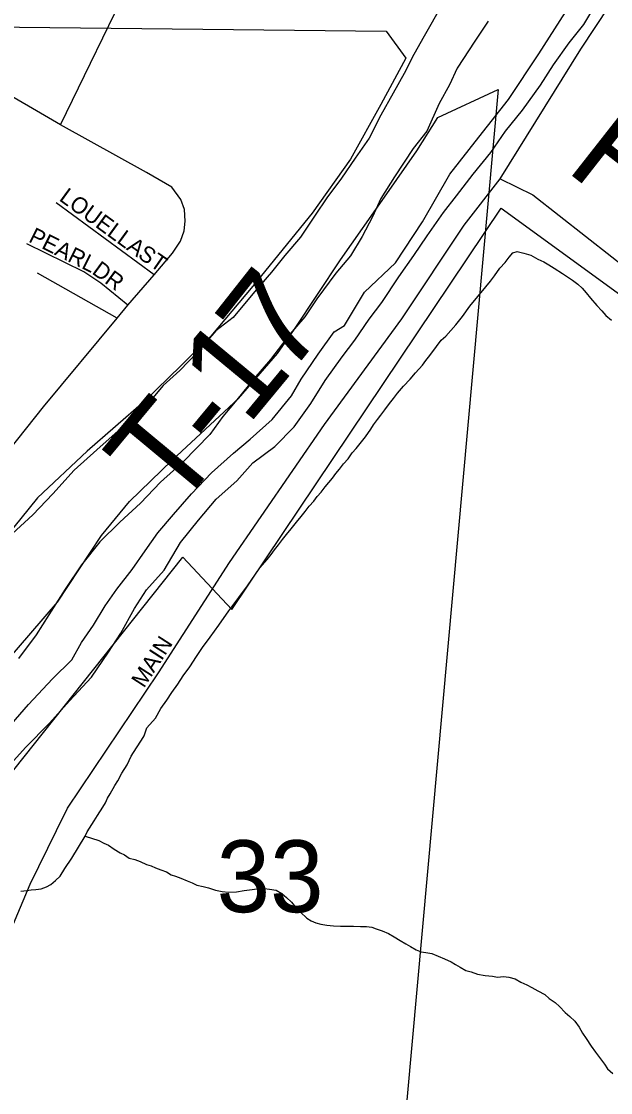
# Model space of a CAD drawing. Extents: x 0 to 1064, y 0 to 440.
# Drawn here: x 171.19 to 176.68, y 396.43 to 406.41 of the extents above; entities that cross this region are included whole.
import ezdxf

# ---------------------------------------------------------------- set-up
doc = ezdxf.new("R2010")
doc.units = 0
for name, color, linetype in [('GM_X_City_Street', 7, 'Continuous'), ('GM_X_City_Street_Text', 7, 'Continuous'), ('GM_X_Corporation', 7, 'Continuous'), ('GM_X_Major_River', 7, 'Continuous'), ('GM_X_Minor_River', 7, 'Continuous'), ('GM_X_Section', 7, 'Continuous'), ('GM_X_Section_Text', 7, 'Continuous'), ('GM_X_Township_Road', 7, 'Continuous'), ('GM_X_Township_Road_Text', 7, 'Continuous'), ('GM_X_Township_Subdivision', 7, 'Continuous'), ('GM_X_Township_Subdivision_Text', 7, 'Continuous')]:
    doc.layers.add(name, color=color, linetype=linetype)

msp = doc.modelspace()

# ---------------------------------------------------------------- linework, layer by layer
at = {"layer": 'GM_X_City_Street'}
for points in [[(175.6532, 404.941), (176.4049, 406.1505), (177.1982, 407.3542), (178.1219, 408.6827), (178.784, 409.7313), (179.0847, 410.3871), (179.2381, 411.0909)], [(169.2317, 393.5495), (169.5741, 394.3532), (169.7587, 394.8298), (169.9642, 395.3319), (170.1639, 395.8226), (170.3494, 396.2735), (170.8429, 397.3604), (171.2709, 398.3704), (171.5163, 398.8726), (171.619, 399.078), (172.4663, 400.339), (173.1294, 401.3675), (174.0157, 402.6545), (174.7345, 403.6372), (175.3166, 404.5102), (175.6532, 404.941)]]:
    msp.add_lwpolyline(points, dxfattribs=at)
at = {"layer": 'GM_X_Corporation'}
msp.add_lwpolyline([(163.3231, 387.088), (165.4673, 393.6732), (165.9293, 393.4068), (169.0987, 397.7828), (170.2867, 398.3932), (172.6959, 401.4172), (173.1502, 400.9305), (175.6621, 404.6671), (177.1183, 403.6093)], dxfattribs=at)
at = {"layer": 'GM_X_Major_River'}
for points in [[(174.2023, 403.5759), (174.3893, 403.886), (174.6755, 404.1583), (174.9281, 404.5408), (175.1824, 404.984), (175.4523, 405.3296), (175.7284, 405.6811), (176.0125, 406.1053), (176.3098, 406.5717), (176.6121, 406.9955), (176.8907, 407.4441), (177.1798, 407.8257), (177.3321, 408.0831), (177.3397, 408.3745)], [(171.0644, 399.461), (171.2269, 399.6453), (171.4512, 399.8705), (171.6387, 400.0785), (171.8446, 400.2982), (172.0023, 400.5312), (172.1162, 400.7106), (172.2435, 400.9383), (172.3572, 401.1117), (172.5198, 401.296), (172.6721, 401.5534), (172.8414, 401.7619), (173.0042, 401.9583), (173.1968, 402.1296), (173.3467, 402.296), (173.5509, 402.4489), (173.7317, 402.6327), (173.889, 402.8475), (174.022, 403.0629), (174.1794, 403.2837), (174.2987, 403.4387), (174.4313, 403.6358), (174.5506, 403.7908), (174.7085, 404.0299), (174.8471, 404.2269), (174.9733, 404.4121), (175.1245, 404.627), (175.2438, 404.7819), (175.4008, 404.9846), (175.5638, 405.1871), (175.7025, 405.3841), (175.8593, 405.5806), (176.0291, 405.8133), (176.1494, 406.0047), (176.2943, 406.2076), (176.4322, 406.3803), (176.559, 406.5898)], [(175.1082, 406.5594), (174.9429, 406.2719), (174.8474, 406.0982), (174.7579, 405.9242), (174.656, 405.7384), (174.5415, 405.5347), (174.4327, 405.3188), (174.3004, 405.1338), (174.1743, 404.9485), (174.036, 404.7637), (173.9286, 404.6024), (173.7899, 404.3992), (173.6458, 404.2267), (173.5204, 404.0719), (173.3639, 403.8875), (173.1636, 403.6495), (173.0026, 403.5259), (172.8275, 403.3237), (172.6654, 403.1577), (172.51, 403.0158), (172.3221, 402.7896), (172.0925, 402.5949), (171.8937, 402.4176), (171.6825, 402.2285), (171.4827, 402.0087), (171.2955, 401.8129), (171.1028, 401.6354)], [(175.5411, 406.4088), (175.4149, 406.2236), (175.2506, 405.9726), (175.1798, 405.8164), (175.0843, 405.6426), (174.9683, 405.3843), (174.8428, 405.2234), (174.666, 404.9605), (174.5394, 404.7571), (174.4622, 404.5889), (174.3664, 404.403), (174.2585, 404.2234), (174.1208, 404.0629), (173.9448, 403.8242), (173.8312, 403.657), (173.6935, 403.4964), (173.5114, 403.2579), (173.355, 403.0796), (173.1982, 402.883), (173.0668, 402.7284), (172.9471, 402.5612), (172.6978, 402.3062), (172.4866, 402.1171), (172.2994, 401.9213), (172.1067, 401.7439), (171.9199, 401.5602), (171.7505, 401.3457), (171.599, 401.1186), (171.4472, 400.8794), (171.327, 400.694), (171.1635, 400.4733)], [(171.6607, 400.4608), (171.7499, 400.6226), (171.8633, 400.7839), (171.9711, 400.9634), (172.0783, 401.1187), (172.2227, 401.3034), (172.3425, 401.4766), (172.4621, 401.6438), (172.6061, 401.8164), (172.7749, 402.0065), (172.962, 402.2024), (173.167, 402.3856), (173.3221, 402.5154), (173.5271, 402.6986), (173.7088, 402.9188), (173.7978, 403.0745), (173.9556, 403.3075), (174.1066, 403.5164), (174.2023, 403.5759)], [(167.721, 396.4215), (167.8773, 396.5999), (167.9909, 396.7672), (168.1229, 396.9462), (168.2671, 397.1249), (168.4235, 397.3032), (168.5616, 397.4821), (168.693, 397.6368), (168.8557, 397.8272), (169.0678, 398.0467), (169.2484, 398.2245), (169.4712, 398.3951), (169.639, 398.5489), (169.7935, 398.6543), (170.0238, 398.8795), (170.1786, 398.9971), (170.3462, 399.1449), (170.5008, 399.2564), (170.7004, 399.4641), (170.8558, 399.606), (171.0553, 399.8137), (171.2555, 400.0456), (171.4802, 400.283), (171.6607, 400.4608)]]:
    msp.add_lwpolyline(points, dxfattribs=at)
at = {"layer": 'GM_X_Minor_River'}
for points in [[(174.8646, 403.1351), (174.9269, 403.2067), (174.9581, 403.2485), (174.9956, 403.2964), (175.0581, 403.3802), (175.1018, 403.44), (175.1451, 403.4755), (175.2385, 403.583), (175.3008, 403.6607), (175.3697, 403.7564), (175.4445, 403.846), (175.5192, 403.9356), (175.5629, 403.9894), (175.6004, 404.0372), (175.6504, 404.1091), (175.7002, 404.1627), (175.7376, 404.2105), (175.7688, 404.2524), (175.8116, 404.2637), (175.872, 404.2502), (175.9383, 404.2305), (176.0042, 404.1926), (176.0583, 404.1671), (176.1063, 404.1418), (176.1542, 404.1103), (176.232, 404.06), (176.2798, 404.0286), (176.3277, 403.9972), (176.3754, 403.9596), (176.4171, 403.9223), (176.4526, 403.8789), (176.494, 403.8294), (176.5532, 403.7612), (176.6007, 403.7116), (176.6361, 403.6682), (176.6898, 403.6245)], [(171.1853, 398.3078), (171.24, 398.3127), (171.2826, 398.3179), (171.3252, 398.323), (171.3739, 398.328), (171.4228, 398.3452), (171.4658, 398.3686), (171.509, 398.4042), (171.5524, 398.4458), (171.5964, 398.5178), (171.6592, 398.6137), (171.7221, 398.7157), (171.785, 398.8178), (171.8042, 398.8599), (171.8671, 398.9619), (171.8984, 399.0099), (171.9487, 399.0879), (171.9739, 399.1299), (171.993, 399.172), (172.0182, 399.214), (172.0624, 399.2921), (172.0876, 399.3342), (172.1256, 399.4063), (172.1758, 399.4842), (172.2139, 399.5625), (172.2641, 399.6404), (172.3082, 399.7125), (172.3334, 399.7545), (172.3592, 399.8269), (172.44, 399.9163), (172.4906, 400.0065), (172.5469, 400.0843), (172.5909, 400.1563), (172.6472, 400.2341), (172.6975, 400.3121), (172.76, 400.3959), (172.8227, 400.4918), (172.8792, 400.5757), (172.948, 400.6715), (173.0294, 400.7853), (173.1233, 400.917), (173.217, 401.0427), (173.2983, 401.1504), (173.3734, 401.2582), (173.4112, 401.3182), (173.4796, 401.3957), (173.517, 401.4435), (173.5483, 401.4855), (173.5857, 401.5333), (173.6232, 401.5811), (173.6606, 401.6289), (173.7043, 401.6827), (173.7541, 401.7424), (173.7978, 401.7962), (173.8352, 401.844), (173.8727, 401.8919), (173.9162, 401.9396), (173.9475, 401.9815), (173.9848, 402.0232), (174.0222, 402.0711), (174.0908, 402.1547), (174.1221, 402.1965), (174.1533, 402.2384), (174.1907, 402.2863), (174.2343, 402.334), (174.2719, 402.3879), (174.3092, 402.4296), (174.3466, 402.4775), (174.3965, 402.5372), (174.4466, 402.6091), (174.4718, 402.6511), (174.5092, 402.6989), (174.5405, 402.7408), (174.5779, 402.7886), (174.6217, 402.8485), (174.6592, 402.8963), (174.6966, 402.9441), (174.7527, 403.0098), (174.8148, 403.0753), (174.8646, 403.1351)], [(171.785, 398.8178), (171.9116, 398.7785), (171.9596, 398.7532), (172.0017, 398.734), (172.0555, 398.6964), (172.1094, 398.6648), (172.1515, 398.6456), (172.1933, 398.6143), (172.2476, 398.601), (172.2958, 398.5817), (172.3559, 398.5561), (172.3981, 398.543), (172.4402, 398.5239), (172.4883, 398.5046), (172.5425, 398.4852), (172.5844, 398.4599), (172.6266, 398.4469), (172.6747, 398.4276), (172.7348, 398.402), (172.783, 398.3827), (172.825, 398.3635), (172.8854, 398.3501), (172.9337, 398.3369), (173, 398.3172), (173.0604, 398.3037), (173.121, 398.2963), (173.1939, 398.3008), (173.2669, 398.3114), (173.34, 398.322), (173.407, 398.3327), (173.4555, 398.3317), (173.5039, 398.3245), (173.5644, 398.3171), (173.6184, 398.2856), (173.66, 398.2482), (173.7076, 398.2046), (173.749, 398.1551), (173.7906, 398.1116), (173.85, 398.0556), (173.892, 398.0303), (173.934, 398.0112), (173.9823, 397.998), (174.0367, 397.9907), (174.0973, 397.9833), (174.164, 397.9819), (174.2247, 397.9806), (174.2853, 397.9793), (174.352, 397.9778), (174.4067, 397.9766), (174.455, 397.9695), (174.4972, 397.9564), (174.5514, 397.9371), (174.6116, 397.9114), (174.6655, 397.8798), (174.7194, 397.8483), (174.7734, 397.8167), (174.8153, 397.7915), (174.8692, 397.7599), (174.9173, 397.7406), (174.9597, 397.7336), (175.0141, 397.7264), (175.0743, 397.7007), (175.1344, 397.6751), (175.1945, 397.6495), (175.2364, 397.6242), (175.2784, 397.599), (175.3323, 397.5675), (175.3806, 397.5542), (175.4408, 397.5347), (175.5134, 397.521), (175.58, 397.5135), (175.6284, 397.5063), (175.6831, 397.5112), (175.7315, 397.5041), (175.7919, 397.4906), (175.8458, 397.4591), (175.8999, 397.4336), (175.9478, 397.4082), (176.0018, 397.3766), (176.0678, 397.3448), (176.1095, 397.3074), (176.1633, 397.2698), (176.205, 397.2324), (176.2584, 397.1765), (176.3, 397.1391), (176.3477, 397.0955), (176.3889, 397.0399), (176.4181, 396.9845), (176.4534, 396.9351), (176.5004, 396.8612), (176.5416, 396.8055), (176.577, 396.7561), (176.6242, 396.6943), (176.6536, 396.6511), (176.7012, 396.6075)]]:
    msp.add_lwpolyline(points, dxfattribs=at)
at = {"layer": 'GM_X_Section'}
for points in [[(160.0612, 406.4758), (174.5896, 406.3169), (174.7725, 406.0648), (174.5395, 405.6331), (174.2566, 405.1237), (173.9011, 404.6218), (173.3481, 403.9422), (172.957, 403.4774), (172.6788, 403.2042), (172.3326, 402.8658), (171.8022, 402.4038), (171.339, 401.9707), (171.0407, 401.601)], [(171.029, 400.4194), (171.5255, 400.9974), (171.9379, 401.6193), (172.1988, 401.9351), (172.5944, 402.3212), (173.2119, 402.8965), (173.5779, 403.3134), (173.7339, 403.5405), (174.1651, 404.1863), (174.5956, 404.8019), (174.8763, 405.2022), (175.0704, 405.5134), (175.6332, 405.7748), (174.6898, 395.3283)]]:
    msp.add_lwpolyline(points, dxfattribs=at)
at = {"layer": 'GM_X_Township_Road'}
for points in [[(170.9705, 402.2846), (171.0732, 402.4096), (171.3964, 402.8165), (172.0838, 403.6429), (172.1833, 403.7646), (172.4266, 404.0459), (172.5973, 404.2498), (172.6716, 404.3619), (172.7063, 404.4568), (172.7158, 404.5484), (172.7111, 404.6558), (172.6747, 404.7491), (172.591, 404.8628), (172.3556, 405.0019), (171.5559, 405.4454), (170.2776, 406.1855), (170.2639, 406.1969)], [(175.6532, 404.941), (175.9556, 404.7927), (176.6917, 404.2164), (176.9998, 403.9739), (177.2595, 403.7798), (177.4335, 403.6001), (177.6047, 403.429), (177.7759, 403.2606), (177.9442, 403.1151), (178.4977, 402.7499), (179.0313, 402.4561), (179.3708, 402.3105), (179.8757, 402.1493), (180.288, 402.0067), (180.6788, 401.8811), (181.1297, 401.7642), (181.609, 401.7042), (182.1824, 401.6899), (182.9927, 401.6707), (183.3244, 401.6686), (183.5683, 401.6672), (183.895, 401.6672), (184.0776, 401.6615), (184.8736, 401.583)]]:
    msp.add_lwpolyline(points, dxfattribs=at)
at = {"layer": 'GM_X_Township_Subdivision'}
for points in [[(171.5559, 405.4454), (172.2291, 406.8333), (172.602, 407.6297), (172.8612, 408.1606), (173.0003, 408.4893), (173.0413, 408.7201), (173.0856, 410.67)], [(172.4266, 404.0459), (171.5142, 404.7169)], [(172.1833, 403.7646), (171.9304, 403.9684), (171.7709, 404.0759), (171.2416, 404.3351)], [(172.0838, 403.6429), (171.3411, 404.0633)]]:
    msp.add_lwpolyline(points, dxfattribs=at)

# ---------------------------------------------------------------- texts
at = {"layer": 'GM_X_City_Street_Text'}
msp.add_text('MAIN', height=0.15152, rotation=57.17579, dxfattribs=at).set_placement((172.3324, 400.1914))
at = {"layer": 'GM_X_Section_Text'}
msp.add_text('33', height=0.6697, rotation=0.00001, dxfattribs=at).set_placement((173.0097, 398.1104))
at = {"layer": 'GM_X_Township_Road_Text'}
for s, rotation, p in [('P', 321.86706, (176.2439, 405.0308)), ('7', 51.70971, (173.667, 403.0794)), ('1', 50.40826, (173.2959, 402.6304)), ('T', 50.25588, (172.6211, 401.8183)), ('-', 50.30838, (173.0564, 402.3418))]:
    msp.add_text(s, height=0.9091, rotation=rotation, dxfattribs=at).set_placement(p)
at = {"layer": 'GM_X_Township_Subdivision_Text'}
for s, rotation, p in [('LOUELLA', 323.83939, (171.5333, 404.7458)), ('PEARL', 333.43714, (171.2483, 404.3598)), ('ST', 325.31272, (172.266, 404.2129)), ('DR', 323.76007, (171.8388, 404.0642))]:
    msp.add_text(s, height=0.15152, rotation=rotation, dxfattribs=at).set_placement(p)

doc.saveas('drawing.dxf')
